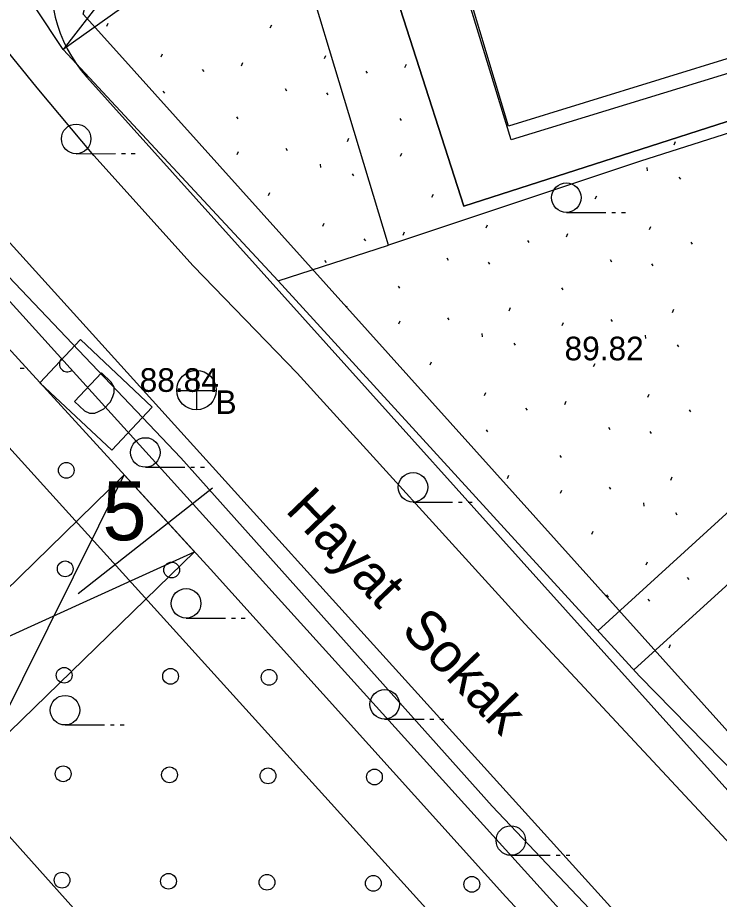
# Model space of a CAD drawing. Extents: x 412225 to 413380, y 4456471 to 4457189.
# Drawn here: x 412557.04 to 412592.66, y 4457099.87 to 4457144.62 of the extents above; entities that cross this region are included whole.
import ezdxf

# ---------------------------------------------------------------- set-up
doc = ezdxf.new("R2010")
doc.units = 0
for name, color, linetype in [('0_HALİHAZIR', 7, 'Continuous'), ('0_KADASTRO', 7, 'Continuous'), ('Level 20', 7, 'Continuous'), ('Level 27', 7, 'Continuous'), ('Level 41', 7, 'Continuous'), ('Level 43', 7, 'Continuous'), ('Level 57', 7, 'Continuous'), ('Level 59', 7, 'Continuous'), ('Level 62', 7, 'Continuous')]:
    doc.layers.add(name, color=color, linetype=linetype)

msp = doc.modelspace()

# ---------------------------------------------------------------- linework, layer by layer
at = {"layer": '0_HALİHAZIR'}
for p, q in [((412564.078, 4457149.093), (412559.349, 4457143.011)), ((412560.014, 4457137.719), (412562.014, 4457137.72)), ((412562.314, 4457137.72), (412562.514, 4457137.72)), ((412562.814, 4457137.72), (412563.014, 4457137.72)), ((412584.895, 4457134.736), (412586.895, 4457134.736)), ((412587.195, 4457134.736), (412587.395, 4457134.736)), ((412587.695, 4457134.736), (412587.895, 4457134.736)), ((412557.18, 4457126.83), (412557.38, 4457126.83)), ((412566.133, 4457124.71), (412566.133, 4457126.71)), ((412565.113, 4457125.7), (412567.113, 4457125.7)), ((412563.527, 4457121.804), (412565.527, 4457121.804)), ((412565.827, 4457121.804), (412566.027, 4457121.804)), ((412566.327, 4457121.804), (412566.527, 4457121.804)), ((412555.373, 4457107.181), (412562.448, 4457121.412)), ((412577.113, 4457120.036), (412579.113, 4457120.036)), ((412579.413, 4457120.036), (412579.613, 4457120.036)), ((412579.913, 4457120.036), (412580.114, 4457120.036)), ((412551.827, 4457111.046), (412566.014, 4457117.517)), ((412565.594, 4457114.145), (412567.594, 4457114.145)), ((412567.894, 4457114.145), (412568.094, 4457114.145)), ((412568.394, 4457114.145), (412568.594, 4457114.145)), ((412575.673, 4457109.022), (412577.673, 4457109.022)), ((412577.973, 4457109.022), (412578.173, 4457109.022)), ((412578.473, 4457109.022), (412578.673, 4457109.022)), ((412559.45, 4457108.723), (412561.45, 4457108.723)), ((412561.75, 4457108.723), (412561.95, 4457108.723)), ((412562.25, 4457108.723), (412562.45, 4457108.723)), ((412582.078, 4457102.108), (412584.078, 4457102.108)), ((412584.378, 4457102.108), (412584.578, 4457102.108)), ((412584.878, 4457102.108), (412585.078, 4457102.108))]:
    msp.add_line(p, q, dxfattribs=at)
for points in [[(412565.953, 4457132.027), (412560.911, 4457137.619), (412558.031, 4457141.067), (412556.287, 4457143.201), (412555.208, 4457144.894), (412554.44, 4457146.422), (412554.221, 4457147.627), (412554.257, 4457148.314), (412554.338, 4457149.133), (412554.558, 4457149.811), (412555.095, 4457150.655), (412555.986, 4457151.703), (412557.094, 4457152.653), (412558.304, 4457153.437), (412559.181, 4457153.969), (412560.594, 4457154.657), (412561.809, 4457155.06), (412569.777, 4457157.369), (412581.809, 4457160.939), (412601.033, 4457167.007), (412620.346, 4457172.677), (412633.99, 4457176.728), (412634.062, 4457176.743)], [(412608.247, 4457160.384), (412606.319, 4457166.294), (412619.684, 4457170.118), (412623.678, 4457157.912), (412625.973, 4457149.036), (412608.52, 4457143.663), (412588.666, 4457137.333), (412575.867, 4457133.073)], [(412575.867, 4457133.073), (412569.391, 4457154.542), (412584.692, 4457159.285), (412586.516, 4457153.697), (412587.027, 4457152.004)], [(412586.499, 4457113.505), (412599.497, 4457125.36), (412601.397, 4457126.977), (412602.133, 4457127.316), (412602.666, 4457127.482), (412615.554, 4457128.043), (412620.399, 4457128.469), (412620.895, 4457128.65), (412621.301, 4457128.945), (412621.489, 4457129.276), (412621.709, 4457129.751), (412622.347, 4457130.765), (412623.233, 4457131.631), (412624.368, 4457132.606), (412625.456, 4457133.146), (412626.053, 4457133.394), (412626.466, 4457133.835), (412626.657, 4457134.458), (412626.648, 4457144.638), (412626.453, 4457148.095), (412625.97, 4457149.047)], [(412591.991, 4457093.134), (412591.947, 4457093.201), (412581.124, 4457104.608), (412565.332, 4457122.279), (412551.7, 4457136.602), (412546.67, 4457141.959), (412545.412, 4457142.825), (412543.559, 4457143.833), (412542.139, 4457144.425), (412540.684, 4457144.575), (412538.554, 4457144.54), (412535.793, 4457143.961), (412527.736, 4457141.828), (412519.262, 4457139.497), (412505.481, 4457136.105), (412496.922, 4457134.036), (412496.406, 4457133.817), (412495.962, 4457133.546), (412495.697, 4457133.203), (412495.625, 4457132.764), (412495.653, 4457132.357), (412496.439, 4457130.704)], [(412570.275, 4457131.268), (412559.349, 4457143.011)], [(412496.437, 4457130.708), (412514.857, 4457135.714), (412539.433, 4457142.232), (412540.905, 4457142.203), (412542.483, 4457141.657), (412544.928, 4457139.994), (412548.577, 4457136.464), (412555.985, 4457128.475), (412566.829, 4457116.626), (412581.817, 4457100.004), (412590.355, 4457090.834), (412570.942, 4457073.485), (412568.75, 4457075.482)], [(412570.275, 4457131.268), (412575.867, 4457133.073)], [(412571.237, 4457126.583), (412565.953, 4457132.027)], [(412570.275, 4457131.268), (412581.198, 4457119.306), (412588.612, 4457111.194), (412595.279, 4457104.4)], [(412571.237, 4457126.583), (412582.789, 4457113.858), (412594.87, 4457100.897), (412607.242, 4457086.936), (412618.505, 4457073.845), (412621.76, 4457070.045)], [(412644.651, 4457080.814), (412636.43, 4457090.235), (412629.579, 4457099.303), (412629.159, 4457099.886), (412627.822, 4457117.893), (412627.634, 4457118.487), (412627.411, 4457118.876), (412627.164, 4457119.036), (412625.749, 4457119.464), (412623.688, 4457120.559), (412622.872, 4457121.235), (412622.111, 4457122.274), (412621.691, 4457123.088), (412620.8, 4457125.119), (412620.449, 4457125.394), (412620.125, 4457125.484), (412605.091, 4457125.109), (412603.566, 4457124.813), (412601.564, 4457123.567), (412588.315, 4457111.518)], [(412542.509, 4457050.758), (412541.568, 4457051.843), (412541.321, 4457052.234), (412541.304, 4457052.369), (412556.094, 4457066.564), (412571.564, 4457081.65), (412573.625, 4457083.793), (412573.695, 4457083.96), (412554.023, 4457105.956), (412555.373, 4457107.181)]]:
    msp.add_lwpolyline(points, dxfattribs=at)
for points in [[(412578.712, 4457149.48), (412597.981, 4457155.329), (412601.307, 4457144.316), (412582.086, 4457138.428)], [(412557.95, 4457145.118), (412564.078, 4457149.093), (412565.181, 4457147.147), (412559.349, 4457143.011)], [(412560.229, 4457128.281), (412563.877, 4457124.861), (412561.825, 4457122.673), (412558.178, 4457126.093)], [(412561.296, 4457126.596), (412559.928, 4457125.137), (412560.431, 4457124.665), (412560.69, 4457124.546), (412560.958, 4457124.555), (412561.147, 4457124.625), (412561.418, 4457124.768), (412561.753, 4457125.125), (412561.879, 4457125.391), (412561.943, 4457125.606), (412561.935, 4457125.86), (412561.799, 4457126.124)], [(412566.014, 4457117.517), (412555.373, 4457107.181), (412551.827, 4457111.046), (412562.448, 4457121.412)]]:
    msp.add_lwpolyline(points, close=True, dxfattribs=at)
for centre, radius in [((412560.014, 4457138.469), 0.75), ((412584.895, 4457135.486), 0.75), ((412566.118, 4457125.718), 1), ((412563.527, 4457122.554), 0.75), ((412577.113, 4457120.786), 0.75), ((412565.594, 4457114.895), 0.75), ((412575.673, 4457109.772), 0.75), ((412559.45, 4457109.473), 0.75), ((412582.078, 4457102.858), 0.75)]:
    msp.add_circle(centre, radius, dxfattribs=at)
at = {"layer": '0_KADASTRO'}
for points in [[(412573.561, 4457154.089), (412595.998, 4457161.307), (412619.28, 4457168.797), (412622.112, 4457169.708), (412623.56, 4457165.205), (412628.236, 4457150.669), (412625.676, 4457149.845), (412602.001, 4457142.229), (412579.686, 4457135.05)], [(412455.94, 4457113.583), (412457.438, 4457120.408), (412457.536, 4457120.857), (412458.994, 4457121.234), (412534.647, 4457140.799), (412537.828, 4457141.607), (412541.352, 4457142.15), (412542.299, 4457141.914), (412544.86, 4457141.275), (412548.321, 4457139.401), (412591.099, 4457092.135), (412590.151, 4457091.291), (412576.154, 4457078.845), (412570.429, 4457073.754), (412569.73, 4457073.134), (412568.481, 4457074.494), (412547.075, 4457054.575), (412527.885, 4457036.719), (412505.546, 4457060.585), (412501.535, 4457064.87)]]:
    msp.add_lwpolyline(points, close=True, dxfattribs=at)
msp.add_lwpolyline([(412645.49, 4457080.001), (412613.407, 4457115.704), (412612.968, 4457115.303), (412598.633, 4457102.224), (412597.284, 4457103.724), (412561.903, 4457143.098), (412560.367, 4457144.807), (412560.87, 4457146.771), (412561.755, 4457150.232), (412569.81, 4457152.864), (412573.561, 4457154.089), (412579.686, 4457135.05), (412602.001, 4457142.229), (412625.676, 4457149.845)], dxfattribs=at)
at = {"layer": 'Level 20'}
msp.add_line((412566.942, 4457120.736), (412560.119, 4457115.382), dxfattribs=at)
msp.add_lwpolyline([(412528.129, 4457043.775), (412509.196, 4457064.002), (412505.185, 4457068.287), (412461.388, 4457115.08), (412461.762, 4457116.785), (412535.888, 4457135.956), (412538.826, 4457136.702), (412541.119, 4457137.055), (412543.036, 4457136.577), (412545.188, 4457135.412), (412582.409, 4457094.286)], dxfattribs=at)
at = {"layer": 'Level 27'}
for points in [[(412630.715, 4457066.521), (412613.994, 4457085.129), (412598.633, 4457102.224), (412597.284, 4457103.724), (412561.903, 4457143.098), (412560.367, 4457144.807)], [(412527.885, 4457036.719), (412505.546, 4457060.585), (412501.535, 4457064.87), (412455.94, 4457113.583), (412457.438, 4457120.408), (412457.536, 4457120.857), (412458.994, 4457121.234), (412534.647, 4457140.799), (412537.828, 4457141.607), (412541.352, 4457142.15), (412542.299, 4457141.914), (412544.86, 4457141.275), (412548.321, 4457139.401), (412591.099, 4457092.135), (412592.561, 4457090.519)]]:
    msp.add_lwpolyline(points, dxfattribs=at)
at = {"layer": 'Level 41'}
for p, q in [((412561.573, 4457144.188), (412561.647, 4457144.347)), ((412569.865, 4457144.103), (412569.939, 4457144.262)), ((412564.329, 4457142.63), (412564.401, 4457142.789)), ((412572.622, 4457142.545), (412572.693, 4457142.704)), ((412568.408, 4457142.18), (412568.48, 4457142.339)), ((412576.7, 4457142.095), (412576.773, 4457142.254)), ((412566.418, 4457141.992), (412566.488, 4457141.885)), ((412574.71, 4457141.907), (412574.78, 4457141.801)), ((412564.42, 4457140.892), (412564.49, 4457140.784)), ((412570.616, 4457141.02), (412570.686, 4457140.912)), ((412572.713, 4457140.807), (412572.783, 4457140.699)), ((412568.145, 4457139.592), (412568.215, 4457139.485)), ((412576.438, 4457139.507), (412576.508, 4457139.4)), ((412573.785, 4457138.342), (412573.857, 4457138.5)), ((412570.652, 4457137.99), (412570.722, 4457137.882)), ((412590.37, 4457138.172), (412590.442, 4457138.33)), ((412568.184, 4457137.67), (412568.257, 4457137.829)), ((412576.476, 4457137.585), (412576.55, 4457137.744)), ((412572.402, 4457137.181), (412572.418, 4457137.02)), ((412574.027, 4457136.694), (412574.096, 4457136.586)), ((412588.987, 4457137.011), (412589.003, 4457136.851)), ((412590.612, 4457136.524), (412590.681, 4457136.417)), ((412569.778, 4457135.593), (412569.852, 4457135.753)), ((412578.071, 4457135.509), (412578.145, 4457135.668)), ((412586.363, 4457135.424), (412586.437, 4457135.583)), ((412572.535, 4457134.035), (412572.606, 4457134.194)), ((412580.827, 4457133.95), (412580.899, 4457134.109)), ((412589.12, 4457133.865), (412589.191, 4457134.025)), ((412576.613, 4457133.585), (412576.686, 4457133.745)), ((412584.906, 4457133.5), (412584.978, 4457133.66)), ((412574.623, 4457133.398), (412574.693, 4457133.291)), ((412582.916, 4457133.313), (412582.986, 4457133.206)), ((412591.208, 4457133.228), (412591.278, 4457133.121)), ((412572.626, 4457132.297), (412572.696, 4457132.189)), ((412578.821, 4457132.426), (412578.891, 4457132.318)), ((412580.918, 4457132.212), (412580.988, 4457132.104)), ((412587.114, 4457132.341), (412587.184, 4457132.233)), ((412589.211, 4457132.127), (412589.281, 4457132.02)), ((412576.351, 4457130.998), (412576.421, 4457130.89)), ((412584.643, 4457130.913), (412584.713, 4457130.805)), ((412573.74, 4457129.925), (412573.77, 4457129.99)), ((412581.99, 4457129.747), (412582.063, 4457129.905)), ((412590.283, 4457129.662), (412590.355, 4457129.82)), ((412576.389, 4457129.075), (412576.463, 4457129.235)), ((412578.857, 4457129.395), (412578.927, 4457129.287)), ((412584.682, 4457128.991), (412584.755, 4457129.15)), ((412587.15, 4457129.31), (412587.22, 4457129.203)), ((412580.607, 4457128.586), (412580.624, 4457128.426)), ((412588.9, 4457128.501), (412588.916, 4457128.341)), ((412582.232, 4457128.1), (412582.301, 4457127.992)), ((412590.525, 4457128.015), (412590.594, 4457127.907)), ((412577.984, 4457126.999), (412578.057, 4457127.158)), ((412586.276, 4457126.914), (412586.35, 4457127.073)), ((412580.74, 4457125.441), (412580.812, 4457125.6)), ((412589.033, 4457125.356), (412589.104, 4457125.515)), ((412584.819, 4457124.991), (412584.891, 4457125.15)), ((412582.829, 4457124.803), (412582.899, 4457124.697)), ((412591.121, 4457124.718), (412591.191, 4457124.612)), ((412580.831, 4457123.703), (412580.901, 4457123.595)), ((412587.027, 4457123.831), (412587.097, 4457123.724)), ((412589.124, 4457123.618), (412589.194, 4457123.51)), ((412584.556, 4457122.403), (412584.626, 4457122.296)), ((412581.903, 4457121.238), (412581.976, 4457121.396)), ((412590.196, 4457121.153), (412590.268, 4457121.311)), ((412584.594, 4457120.481), (412584.668, 4457120.64)), ((412587.063, 4457120.801), (412587.133, 4457120.693)), ((412588.813, 4457119.992), (412588.829, 4457119.832)), ((412590.438, 4457119.505), (412590.507, 4457119.397)), ((412586.189, 4457118.405), (412586.263, 4457118.564)), ((412588.945, 4457116.846), (412589.017, 4457117.006)), ((412591.034, 4457116.209), (412591.104, 4457116.102)), ((412586.94, 4457115.322), (412587.01, 4457115.214)), ((412589.037, 4457115.108), (412589.107, 4457115)), ((412590.109, 4457112.643), (412590.181, 4457112.801))]:
    msp.add_line(p, q, dxfattribs=at)
at = {"layer": 'Level 43'}
for centre in [(412559.512, 4457121.646), (412559.46, 4457116.646), (412564.86, 4457116.59), (412559.405, 4457111.246), (412564.805, 4457111.191), (412569.805, 4457111.14), (412559.354, 4457106.246), (412564.754, 4457106.191), (412569.754, 4457106.14), (412575.153, 4457106.085), (412559.299, 4457100.847), (412564.699, 4457100.791), (412569.698, 4457100.74), (412575.098, 4457100.685), (412580.098, 4457100.634)]:
    msp.add_circle(centre, 0.4, dxfattribs=at)
msp.add_arc((412559.567, 4457127.045), 0.4, 138.8904, 305.4028, dxfattribs=at)
at = {"layer": 'Level 57'}
msp.add_lwpolyline([(412622.112, 4457169.708), (412623.56, 4457165.205), (412628.236, 4457150.669), (412625.676, 4457149.845), (412602.001, 4457142.229), (412579.686, 4457135.05), (412573.561, 4457154.089)], dxfattribs=at)
at = {"layer": 'Level 59'}
msp.add_lwpolyline([(412581.957, 4457139.123), (412579.04, 4457148.815), (412598.161, 4457154.608), (412600.577, 4457146.902), (412601.159, 4457145.033)], close=True, dxfattribs=at)
at = {"layer": 'Level 62'}
for points in [[(412628.553, 4457065.934), (412612.506, 4457083.792), (412597.146, 4457100.887), (412595.797, 4457102.387), (412560.558, 4457141.603)], [(412549.433, 4457141.153), (412592.582, 4457093.477), (412594.051, 4457091.854)]]:
    msp.add_lwpolyline(points, dxfattribs=at)
msp.add_arc((412565.764, 4457146.282), 7, 108.093, 221.9453, dxfattribs=at)

# ---------------------------------------------------------------- texts
at = {"layer": '0_HALİHAZIR'}
for s, p in [('89.82', (412584.805, 4457127.231)), ('88.84', (412563.24, 4457125.63)), ('B', (412567.088, 4457124.508))]:
    msp.add_text(s, height=1.2, dxfattribs=at).set_placement(p)
msp.add_text('Hayat  Sokak', height=2, rotation=313.8567, dxfattribs=at).set_placement((412570.584, 4457119.582))
at = {"layer": 'Level 20'}
msp.add_text('5', height=3, dxfattribs=at).set_placement((412561.353, 4457118.097))

doc.saveas('drawing.dxf')
